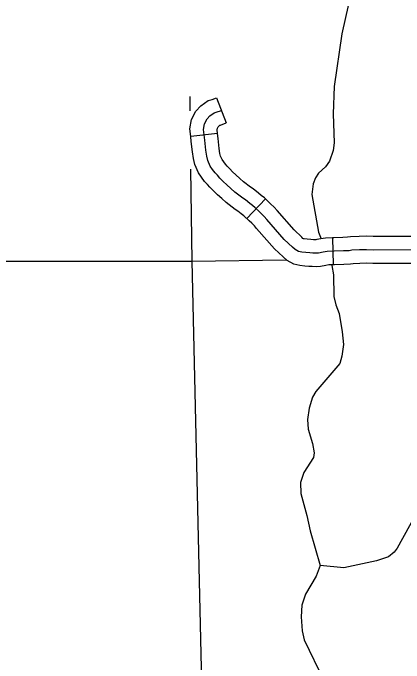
# Model space of a CAD drawing. Extents: x 1377389 to 1380723, y 1168351 to 1170484.
# Drawn here: x 1379286.7 to 1379330.2, y 1169382.8 to 1169455.1 of the extents above; entities that cross this region are included whole.
import ezdxf

# ---------------------------------------------------------------- set-up
doc = ezdxf.new("R2010")
doc.units = 0
doc.layers.add('B_Fill', color=7, linetype='Continuous')

msp = doc.modelspace()

# ---------------------------------------------------------------- linework, layer by layer
at = {"layer": 'B_Fill'}
for p, q in [((1379309.459, 1169441.673), (1379306.478, 1169441.342)), ((1379314.777, 1169434.39), (1379312.72, 1169432.206)), ((1379322.233, 1169430.072), (1379322.319, 1169427.074))]:
    msp.add_line(p, q, dxfattribs=at)
for points in [[(1379323.993, 1169456.071), (1379323.251, 1169452.766), (1379322.423, 1169446.916), (1379322.312, 1169443.869), (1379322.406, 1169440.628), (1379322.291, 1169439.763), (1379321.886, 1169438.611), (1379321.466, 1169437.958), (1379320.688, 1169437.276), (1379320.345, 1169436.725), (1379320.084, 1169436.077), (1379319.919, 1169434.891), (1379320.659, 1169430.687), (1379320.982, 1169429.955)], [(1379306.478, 1169441.342), (1379306.385, 1169442.176), (1379306.574, 1169443.232), (1379307.06, 1169444.168), (1379307.61, 1169444.758), (1379308.414, 1169445.335), (1379308.846, 1169445.453), (1379309.349, 1169445.645), (1379310.419, 1169442.843)], [(1379306.422, 1169444.203), (1379306.4, 1169445.787)], [(1379332.829, 1169428.731), (1379326.728, 1169428.709), (1379326.001, 1169428.739), (1379325.229, 1169428.717), (1379324.369, 1169428.687), (1379324.061, 1169428.633), (1379323.444, 1169428.611), (1379322.407, 1169428.577), (1379321.635, 1169428.555), (1379321.194, 1169428.466), (1379320.687, 1169428.378), (1379320.399, 1169428.352), (1379320.047, 1169428.365), (1379319.696, 1169428.391), (1379319.276, 1169428.422), (1379318.835, 1169428.466), (1379318.461, 1169428.555), (1379318.064, 1169428.775), (1379317.777, 1169429.04), (1379316.873, 1169429.901), (1379314.933, 1169432.107), (1379314.646, 1169432.438), (1379314.294, 1169432.769), (1379314.029, 1169433.034), (1379313.654, 1169433.387), (1379313.346, 1169433.652), (1379313.059, 1169433.895), (1379312.574, 1169434.292), (1379312.265, 1169434.468), (1379311.383, 1169435.153), (1379310.942, 1169435.55), (1379310.479, 1169435.969), (1379310.083, 1169436.344), (1379309.708, 1169436.719), (1379309.443, 1169437.028), (1379309.179, 1169437.293), (1379308.914, 1169437.668), (1379308.65, 1169438.043), (1379308.363, 1169438.683), (1379308.253, 1169439.169), (1379308.164, 1169439.809), (1379308.032, 1169440.934), (1379307.9, 1169442.126), (1379308.01, 1169442.743), (1379308.297, 1169443.295), (1379308.605, 1169443.626), (1379309.07, 1169443.959), (1379309.312, 1169444.026), (1379309.884, 1169444.244)], [(1379309.459, 1169441.673), (1379309.415, 1169442.076), (1379309.447, 1169442.255), (1379309.533, 1169442.422), (1379309.601, 1169442.494), (1379309.725, 1169442.584), (1379309.778, 1169442.598), (1379310.419, 1169442.843)], [(1379312.72, 1169432.206), (1379312.651, 1169432.271), (1379312.373, 1169432.51), (1379312.099, 1169432.742), (1379311.72, 1169433.052), (1379311.429, 1169433.219), (1379310.42, 1169434.001), (1379309.937, 1169434.437), (1379309.461, 1169434.868), (1379309.037, 1169435.269), (1379308.606, 1169435.7), (1379308.341, 1169436.009), (1379308.027, 1169436.324), (1379307.688, 1169436.804), (1379307.34, 1169437.297), (1379306.933, 1169438.206), (1379306.776, 1169438.9), (1379306.676, 1169439.619), (1379306.542, 1169440.764), (1379306.478, 1169441.342)], [(1379314.777, 1169434.39), (1379314.657, 1169434.503), (1379314.319, 1169434.794), (1379314.019, 1169435.047), (1379313.427, 1169435.532), (1379313.101, 1169435.718), (1379312.346, 1169436.304), (1379311.948, 1169436.663), (1379311.498, 1169437.07), (1379311.129, 1169437.419), (1379310.81, 1169437.739), (1379310.545, 1169438.048), (1379310.331, 1169438.262), (1379310.14, 1169438.533), (1379309.959, 1169438.789), (1379309.793, 1169439.16), (1379309.73, 1169439.438), (1379309.652, 1169439.999), (1379309.523, 1169441.104), (1379309.459, 1169441.673)], [(1379306.648, 1169427.492), (1379306.509, 1169437.713)], [(1379322.234, 1169430.072), (1379321.466, 1169430.05), (1379320.919, 1169429.941), (1379320.491, 1169429.867), (1379320.358, 1169429.855), (1379320.129, 1169429.863), (1379319.807, 1169429.886), (1379319.408, 1169429.917), (1379319.083, 1169429.949), (1379319.007, 1169429.967), (1379318.95, 1169429.999), (1379318.803, 1169430.134), (1379317.956, 1169430.941), (1379316.063, 1169433.094), (1379315.729, 1169433.479), (1379315.338, 1169433.847), (1379315.074, 1169434.11), (1379314.777, 1169434.39)], [(1379322.319, 1169427.074), (1379321.805, 1169427.059), (1379321.47, 1169426.992), (1379320.883, 1169426.89), (1379320.44, 1169426.85), (1379319.965, 1169426.867), (1379319.584, 1169426.895), (1379319.145, 1169426.928), (1379318.588, 1169426.984), (1379317.914, 1169427.142), (1379317.178, 1169427.552), (1379316.751, 1169427.946), (1379315.791, 1169428.86), (1379313.803, 1169431.121), (1379313.563, 1169431.398), (1379313.25, 1169431.692), (1379312.984, 1169431.958), (1379312.72, 1169432.206)], [(1379331.437, 1169430.226), (1379326.756, 1169430.209), (1379326.01, 1169430.24), (1379325.182, 1169430.216), (1379324.212, 1169430.183), (1379323.903, 1169430.128), (1379323.392, 1169430.11), (1379322.361, 1169430.076), (1379322.233, 1169430.072)], [(1379200.56, 1169427.465), (1379306.648, 1169427.492)], [(1379306.648, 1169427.492), (1379317.03, 1169427.632), (1379317.123, 1169427.633)], [(1379309.033, 1169322.338), (1379306.648, 1169427.492)], [(1379322.145, 1169426.999), (1379322.332, 1169425.968), (1379322.382, 1169423.546), (1379322.589, 1169422.611), (1379322.956, 1169421.64), (1379323.314, 1169419.608), (1379323.435, 1169418.209), (1379323.253, 1169416.903)], [(1379331.689, 1169427.227), (1379326.7, 1169427.209), (1379325.992, 1169427.238), (1379325.277, 1169427.217), (1379324.526, 1169427.192), (1379324.219, 1169427.137), (1379323.495, 1169427.111), (1379322.453, 1169427.077), (1379322.319, 1169427.074)], [(1379323.253, 1169416.903), (1379323.057, 1169416.096)], [(1379323.057, 1169416.096), (1379320.381, 1169412.985), (1379320.021, 1169412.354), (1379319.641, 1169411.121), (1379319.461, 1169409.875), (1379319.535, 1169408.776), (1379320.003, 1169407.19), (1379320.195, 1169406.155), (1379320.111, 1169405.652), (1379319.047, 1169403.978), (1379318.683, 1169402.846), (1379318.701, 1169401.626), (1379319.376, 1169399.205), (1379319.729, 1169397.475), (1379320.847, 1169393.627), (1379320.405, 1169392.452), (1379319.211, 1169390.454), (1379318.81, 1169389.221), (1379318.731, 1169387.938), (1379318.84, 1169386.36), (1379319.09, 1169385.367), (1379321.266, 1169380.851)], [(1379337.206, 1169401.645), (1379335.58, 1169401.505), (1379334.234, 1169401.184), (1379332.58, 1169400.512), (1379331.556, 1169399.44), (1379329.423, 1169395.572), (1379329.059, 1169395.1), (1379328.456, 1169394.602), (1379327.114, 1169394.14), (1379323.487, 1169393.388), (1379320.847, 1169393.627)]]:
    msp.add_lwpolyline(points, dxfattribs=at)

doc.saveas('drawing.dxf')
